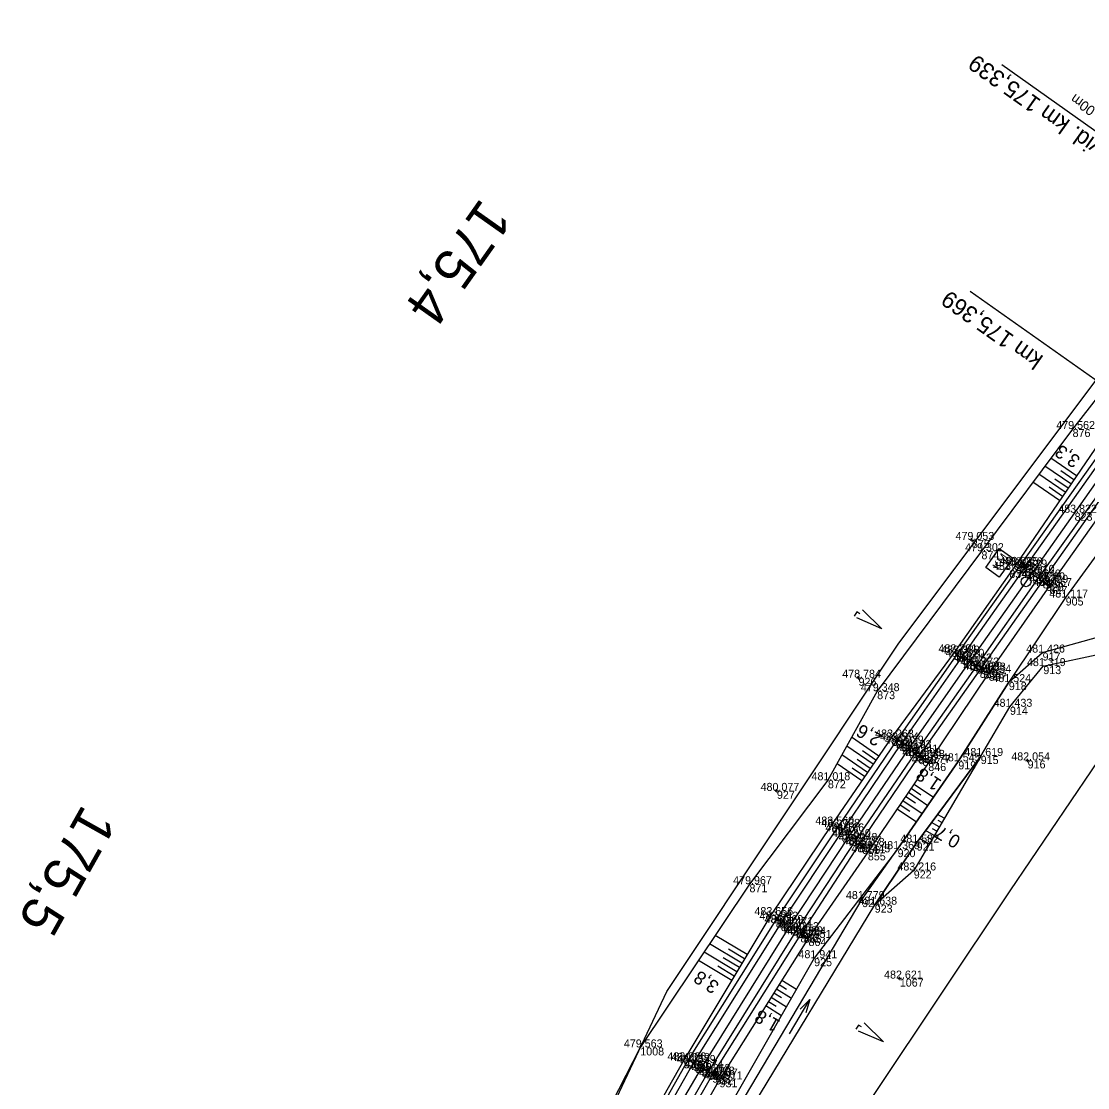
# Model space of a CAD drawing. Extents: x -1234191 to 23050, y -1290331 to -741191.
# Drawn here: x -864790.2 to -864630.4, y -1101700.1 to -1101540.3 of the extents above; entities that cross this region are included whole.
import ezdxf

# ---------------------------------------------------------------- set-up
doc = ezdxf.new("R2010")
doc.units = 0
for name, color, linetype in [('Vrstva 1', 7, 'Continuous'), ('Vrstva 19', 7, 'Continuous'), ('Vrstva 3', 7, 'Continuous'), ('Vrstva 4', 7, 'Continuous'), ('Vrstva 48', 7, 'Continuous'), ('Vrstva 49', 7, 'Continuous'), ('Vrstva 50', 7, 'Continuous'), ('Vrstva 53', 7, 'Continuous'), ('Vrstva 55', 7, 'Continuous'), ('Vrstva 58', 7, 'Continuous'), ('Vrstva 60', 7, 'Continuous'), ('Vrstva 61', 7, 'Continuous'), ('Vrstva 7', 7, 'Continuous')]:
    doc.layers.add(name, color=color, linetype=linetype)

msp = doc.modelspace()

# ---------------------------------------------------------------- linework, layer by layer
at = {"layer": 'Vrstva 1'}
msp.add_lwpolyline([(-864625.83, -1101604.64), (-864632.37, -1101613.94), (-864638.71, -1101622.96), (-864648.11, -1101636.25), (-864657.16, -1101649.2), (-864666.28, -1101662.55), (-864675, -1101675.77), (-864688.35, -1101697.2), (-864694.86, -1101708.26), (-864703.08, -1101722.89), (-864713.2, -1101742.03), (-864724.78, -1101765.69), (-864731.92, -1101781.42), (-864738.79, -1101797.61), (-864744.84, -1101812.73), (-864750.15, -1101826.67)], dxfattribs=at)
at = {"layer": 'Vrstva 19'}
msp.add_line((-864643.29, -1101546.73), (-864607.46, -1101572.18), dxfattribs=at)
at = {"layer": 'Vrstva 3'}
msp.add_line((-864648.04, -1101580.74), (-864621.95, -1101599.15), dxfattribs=at)
at = {"layer": 'Vrstva 4'}
for points in [[(-864519.86, -1101449.67), (-864529.98, -1101464.21), (-864541.15, -1101480.86), (-864562.1, -1101509.93), (-864584.12, -1101541.36), (-864599.09, -1101562.8), (-864627.6, -1101603.54), (-864640.54, -1101621.82), (-864649.94, -1101635.06), (-864659.08, -1101648.08), (-864667.87, -1101661.04), (-864677.15, -1101674.95), (-864690.37, -1101696.12), (-864705.05, -1101722.09), (-864715.24, -1101741.12), (-864726.98, -1101764.71), (-864740.9, -1101796.53), (-864752.22, -1101825.98)], [(-864519.21, -1101450.82), (-864528.78, -1101464.58), (-864540.45, -1101481.18), (-864561.25, -1101510.41), (-864583.51, -1101541.79), (-864598.41, -1101563.39), (-864627, -1101604), (-864639.82, -1101622.15), (-864649.25, -1101635.54), (-864658.35, -1101648.55), (-864667.26, -1101661.71), (-864676.39, -1101675.46), (-864689.53, -1101696.44), (-864704.2, -1101722.32), (-864714.43, -1101741.43), (-864725.9, -1101765.18), (-864740.17, -1101797), (-864751.21, -1101826.06)], [(-864515.46, -1101452.65), (-864525.89, -1101466.54), (-864537.51, -1101483.34), (-864557.4, -1101512.19), (-864580.42, -1101544), (-864595.41, -1101565.08), (-864624.17, -1101605.75), (-864637.15, -1101624.08), (-864646.59, -1101637.49), (-864655.74, -1101650.42), (-864664.67, -1101663.64), (-864673.46, -1101677.15), (-864686.67, -1101698.18), (-864701.37, -1101723.77), (-864711.4, -1101742.82), (-864722.88, -1101766.57), (-864736.98, -1101798.5), (-864748.2, -1101827.47)], [(-864516.2, -1101451.84), (-864526.3, -1101466.1), (-864538.21, -1101483.23), (-864558.44, -1101511.88), (-864580.78, -1101543.74), (-864595.96, -1101564.71), (-864624.7, -1101605.38), (-864637.78, -1101623.65), (-864647.04, -1101636.85), (-864656.24, -1101649.89), (-864665.27, -1101663.15), (-864674.04, -1101676.52), (-864687.3, -1101697.77)], [(-864687.3, -1101697.77), (-864702.09, -1101723.56), (-864712.14, -1101742.63), (-864723.61, -1101766.32), (-864737.53, -1101798.09), (-864748.87, -1101827.11)]]:
    msp.add_lwpolyline(points, dxfattribs=at)
at = {"layer": 'Vrstva 48'}
for p, q in [((-864632.08, -1101608.39), (-864635.93, -1101605.76)), ((-864632.92, -1101609.63), (-864636.83, -1101606.96)), ((-864632.5, -1101609.01), (-864634.44, -1101607.68)), ((-864634.61, -1101612.11), (-864638.62, -1101609.37)), ((-864633.77, -1101610.87), (-864637.73, -1101608.17)), ((-864633.34, -1101610.25), (-864635.31, -1101608.91)), ((-864634.19, -1101611.49), (-864636.18, -1101610.13)), ((-864661.72, -1101650.41), (-864665.79, -1101647.61)), ((-864662.57, -1101651.65), (-864666.52, -1101648.93)), ((-864662.14, -1101651.03), (-864664.15, -1101649.65)), ((-864663.42, -1101652.88), (-864667.25, -1101650.25)), ((-864662.99, -1101652.26), (-864664.94, -1101650.93)), ((-864664.26, -1101654.12), (-864667.98, -1101651.57)), ((-864663.84, -1101653.5), (-864665.73, -1101652.21)), ((-864657.27, -1101655.85), (-864654.37, -1101657.81)), ((-864656.85, -1101655.23), (-864655.4, -1101656.21)), ((-864656.43, -1101654.61), (-864653.52, -1101656.58)), ((-864658.11, -1101657.09), (-864655.22, -1101659.05)), ((-864657.69, -1101656.47), (-864656.24, -1101657.45)), ((-864658.95, -1101658.33), (-864656.08, -1101660.28)), ((-864658.53, -1101657.71), (-864657.09, -1101658.69)), ((-864651.9, -1101659.75), (-864652.91, -1101659.16)), ((-864652.66, -1101661.04), (-864653.81, -1101660.37)), ((-864652.28, -1101660.4), (-864652.82, -1101660.08)), ((-864653.41, -1101662.34), (-864654.7, -1101661.58)), ((-864653.04, -1101661.69), (-864653.65, -1101661.33)), ((-864654.17, -1101663.63), (-864655.6, -1101662.8)), ((-864653.79, -1101662.99), (-864654.47, -1101662.59)), ((-864681.46, -1101680.19), (-864686.24, -1101677.32)), ((-864683, -1101682.76), (-864687.91, -1101679.81)), ((-864682.23, -1101681.48), (-864687.08, -1101678.57)), ((-864681.84, -1101680.83), (-864684.25, -1101679.39)), ((-864683.77, -1101684.05), (-864688.75, -1101681.06)), ((-864682.61, -1101682.12), (-864685.06, -1101680.65)), ((-864683.39, -1101683.41), (-864685.86, -1101681.92)), ((-864676.64, -1101684.65), (-864675.54, -1101685.34)), ((-864676.24, -1101684.02), (-864674.07, -1101685.38)), ((-864677.44, -1101685.92), (-864676.31, -1101686.63)), ((-864677.04, -1101685.29), (-864674.81, -1101686.69)), ((-864678.63, -1101687.83), (-864676.3, -1101689.29)), ((-864678.23, -1101687.19), (-864677.08, -1101687.92)), ((-864677.83, -1101686.56), (-864675.56, -1101687.99))]:
    msp.add_line(p, q, dxfattribs=at)
at = {"layer": 'Vrstva 49'}
for p, q in [((-864648.01, -1101618.06), (-864647.52, -1101617.98)), ((-864647.72, -1101618.27), (-864647.81, -1101617.77)), ((-864664.7, -1101638.93), (-864664.79, -1101638.43)), ((-864664.99, -1101638.72), (-864664.5, -1101638.64)), ((-864639.66, -1101651.11), (-864639.16, -1101651.03)), ((-864639.37, -1101651.32), (-864639.45, -1101650.82)), ((-864677.24, -1101655.69), (-864676.75, -1101655.58)), ((-864676.94, -1101655.88), (-864677.04, -1101655.39)), ((-864658.82, -1101683.83), (-864658.33, -1101683.73)), ((-864658.52, -1101684.03), (-864658.62, -1101683.54))]:
    msp.add_line(p, q, dxfattribs=at)
for points in [[(-864610.02, -1101570.54), (-864620.38, -1101585.65), (-864632.67, -1101601.39), (-864646.33, -1101619.71), (-864661.96, -1101640.69), (-864669.35, -1101654.04), (-864681.1, -1101669.63), (-864697.47, -1101694.1), (-864705.05, -1101708.84), (-864708.37, -1101720.35)], [(-864608.29, -1101574.15), (-864627.96, -1101602.35), (-864641.19, -1101621.76), (-864650.42, -1101634.87), (-864659.81, -1101647.64), (-864668.78, -1101660.69), (-864677.91, -1101674.27), (-864690.96, -1101696.03), (-864705.69, -1101722.06), (-864716.15, -1101740.71), (-864728.27, -1101764.05), (-864735.46, -1101778.65), (-864738.88, -1101786.04)], [(-864602.66, -1101577.62), (-864622.91, -1101606.2), (-864636.12, -1101624.92), (-864645.23, -1101637.93), (-864654.3, -1101651.46), (-864663.36, -1101664.85), (-864672.25, -1101677.69), (-864685.59, -1101698.89), (-864700.09, -1101724.43), (-864709.49, -1101744.4), (-864721.41, -1101767.22)], [(-864602.66, -1101577.62), (-864606.8, -1101586.56), (-864616.17, -1101602.5), (-864633.71, -1101626.65), (-864642.23, -1101639.33), (-864649.8, -1101651.21), (-864658.9, -1101664.37), (-864671.41, -1101680.72), (-864684.18, -1101703.09), (-864686.31, -1101706.66), (-864691, -1101712.9), (-864695.02, -1101723.39)], [(-864646.44, -1101650.41), (-864656.04, -1101663.39), (-864662.33, -1101672.7)], [(-864646.44, -1101650.41), (-864656.48, -1101667.57), (-864662.33, -1101672.7)]]:
    msp.add_lwpolyline(points, dxfattribs=at)
at = {"layer": 'Vrstva 50'}
for points in [[(-864693.75, -1101723.23), (-864690.15, -1101719.06), (-864686.31, -1101706.66), (-864681.72, -1101701.38), (-864664.2, -1101671.86), (-864658.9, -1101664.37), (-864649.8, -1101651.21), (-864642.23, -1101639.33), (-864637.17, -1101634.9), (-864626.8, -1101631.99), (-864614.56, -1101619.84), (-864604.32, -1101600.02), (-864602.68, -1101591.98), (-864599.85, -1101578.65), (-864601.46, -1101576.97)], [(-864692.36, -1101725.11), (-864688.7, -1101721.28), (-864686.12, -1101711.46), (-864681.43, -1101704.3), (-864662.33, -1101672.7), (-864656.04, -1101663.39), (-864646.44, -1101650.41), (-864642.06, -1101643.03), (-864637.06, -1101636.93), (-864627.76, -1101634.92), (-864612.55, -1101620.67), (-864602.09, -1101600.16), (-864600.8, -1101592.77), (-864598.43, -1101578.77), (-864600.88, -1101576.19)]]:
    msp.add_lwpolyline(points, dxfattribs=at)
at = {"layer": 'Vrstva 53'}
for points in [[(-864422.69, -1101276.3), (-864437.09, -1101317.32), (-864441.47, -1101329.79), (-864449.01, -1101351.28), (-864463.25, -1101415.41), (-864470.37, -1101460.87), (-864497.03, -1101446.94), (-864523.91, -1101470.64), (-864527.06, -1101476.83), (-864532.4, -1101487.35), (-864533.94, -1101490.38), (-864515.88, -1101507.63), (-864533.94, -1101545.96), (-864537.96, -1101552.3), (-864581.14, -1101580.65), (-864642.06, -1101670.62), (-864682.87, -1101731.69), (-864747.95, -1101843.06)], [(-864762.75, -1101843.79), (-864777.75, -1101816.82), (-864776.26, -1101813.6), (-864773.02, -1101806.49), (-864762.79, -1101784.39), (-864737.16, -1101778.19), (-864710.42, -1101721.57), (-864708.98, -1101718.53), (-864693.48, -1101685.72), (-864658.84, -1101633.64), (-864610.89, -1101569.75), (-864608.25, -1101567.3), (-864598.38, -1101557.22), (-864612.32, -1101541.94), (-864597.3, -1101516.39), (-864553.6, -1101491), (-864548.43, -1101484.26), (-864547.6, -1101481.24), (-864525.61, -1101444.95), (-864482.73, -1101377.97), (-864491.31, -1101366.93), (-864446.31, -1101298.75)]]:
    msp.add_lwpolyline(points, dxfattribs=at)
at = {"layer": 'Vrstva 55'}
msp.add_lwpolyline([(-864422.69, -1101276.3), (-864449.01, -1101351.28), (-864463.25, -1101415.41), (-864470.37, -1101460.87), (-864497.03, -1101446.94), (-864523.91, -1101470.64), (-864533.94, -1101490.38), (-864515.88, -1101507.63), (-864533.94, -1101545.96), (-864537.96, -1101552.3), (-864581.14, -1101580.65), (-864642.06, -1101670.62), (-864682.87, -1101731.69), (-864747.95, -1101843.06)], dxfattribs=at)
at = {"layer": 'Vrstva 58'}
msp.add_line((-864675.12, -1101692.07), (-864672.06, -1101686.91), dxfattribs=at)
for points in [[(-864664.58, -1101629.1), (-864665, -1101628.82), (-864665.42, -1101629.44)], [(-864664.16, -1101628.48), (-864661.28, -1101631.36), (-864665.01, -1101629.72)], [(-864673.51, -1101688.38), (-864672.06, -1101686.91), (-864672.65, -1101688.89)], [(-864664.33, -1101691.03), (-864664.75, -1101690.75), (-864665.16, -1101691.37)], [(-864663.91, -1101690.4), (-864661, -1101693.24), (-864664.74, -1101691.65)]]:
    msp.add_lwpolyline(points, dxfattribs=at)
at = {"layer": 'Vrstva 60'}
for p, q in [((-864632.67, -1101601.39), (-864632.67, -1101601.39)), ((-864632.37, -1101613.94), (-864632.37, -1101613.94)), ((-864647.77, -1101618.02), (-864647.77, -1101618.02)), ((-864646.33, -1101619.71), (-864646.33, -1101619.71)), ((-864642.15, -1101622.52), (-864642.15, -1101622.52)), ((-864641.19, -1101621.76), (-864641.19, -1101621.76)), ((-864640.54, -1101621.82), (-864640.54, -1101621.82)), ((-864639.82, -1101622.15), (-864639.82, -1101622.15)), ((-864638.71, -1101622.96), (-864638.71, -1101622.96)), ((-864637.78, -1101623.65), (-864637.78, -1101623.65)), ((-864637.15, -1101624.08), (-864637.15, -1101624.08)), ((-864636.68, -1101624.45), (-864636.68, -1101624.45)), ((-864636.12, -1101624.92), (-864636.12, -1101624.92)), ((-864633.71, -1101626.65), (-864633.71, -1101626.65)), ((-864650.42, -1101634.87), (-864650.42, -1101634.87)), ((-864649.94, -1101635.06), (-864649.94, -1101635.06)), ((-864637.17, -1101634.9), (-864637.17, -1101634.9)), ((-864649.25, -1101635.54), (-864649.25, -1101635.54)), ((-864648.11, -1101636.25), (-864648.11, -1101636.25)), ((-864647.04, -1101636.85), (-864647.04, -1101636.85)), ((-864646.59, -1101637.49), (-864646.59, -1101637.49)), ((-864646.04, -1101637.61), (-864646.04, -1101637.61)), ((-864645.23, -1101637.93), (-864645.23, -1101637.93)), ((-864637.06, -1101636.93), (-864637.06, -1101636.93)), ((-864664.75, -1101638.68), (-864664.75, -1101638.68)), ((-864642.23, -1101639.33), (-864642.23, -1101639.33)), ((-864661.96, -1101640.69), (-864661.96, -1101640.69)), ((-864642.06, -1101643.03), (-864642.06, -1101643.03)), ((-864659.81, -1101647.64), (-864659.81, -1101647.64)), ((-864659.08, -1101648.08), (-864659.08, -1101648.08)), ((-864658.35, -1101648.55), (-864658.35, -1101648.55)), ((-864657.16, -1101649.2), (-864657.16, -1101649.2)), ((-864656.24, -1101649.89), (-864656.24, -1101649.89)), ((-864655.74, -1101650.42), (-864655.74, -1101650.42)), ((-864655.16, -1101650.69), (-864655.16, -1101650.69)), ((-864649.8, -1101651.21), (-864649.8, -1101651.21)), ((-864646.44, -1101650.41), (-864646.44, -1101650.41)), ((-864639.41, -1101651.07), (-864639.41, -1101651.07)), ((-864654.3, -1101651.46), (-864654.3, -1101651.46)), ((-864669.35, -1101654.04), (-864669.35, -1101654.04)), ((-864676.99, -1101655.64), (-864676.99, -1101655.64)), ((-864668.78, -1101660.69), (-864668.78, -1101660.69)), ((-864667.87, -1101661.04), (-864667.87, -1101661.04)), ((-864667.26, -1101661.71), (-864667.26, -1101661.71)), ((-864666.28, -1101662.55), (-864666.28, -1101662.55)), ((-864665.27, -1101663.15), (-864665.27, -1101663.15)), ((-864664.67, -1101663.64), (-864664.67, -1101663.64)), ((-864664.2, -1101663.89), (-864664.2, -1101663.89)), ((-864656.04, -1101663.39), (-864656.04, -1101663.39)), ((-864663.36, -1101664.85), (-864663.36, -1101664.85)), ((-864658.9, -1101664.37), (-864658.9, -1101664.37)), ((-864656.48, -1101667.57), (-864656.48, -1101667.57)), ((-864681.1, -1101669.63), (-864681.1, -1101669.63)), ((-864664.2, -1101671.86), (-864664.2, -1101671.86)), ((-864662.33, -1101672.7), (-864662.33, -1101672.7)), ((-864677.91, -1101674.27), (-864677.91, -1101674.27)), ((-864677.15, -1101674.95), (-864677.15, -1101674.95)), ((-864676.39, -1101675.46), (-864676.39, -1101675.46)), ((-864675, -1101675.77), (-864675, -1101675.77)), ((-864674.04, -1101676.52), (-864674.04, -1101676.52)), ((-864673.46, -1101677.15), (-864673.46, -1101677.15)), ((-864672.98, -1101677.21), (-864672.98, -1101677.21)), ((-864672.25, -1101677.69), (-864672.25, -1101677.69)), ((-864671.41, -1101680.72), (-864671.41, -1101680.72)), ((-864658.57, -1101683.78), (-864658.57, -1101683.78)), ((-864697.47, -1101694.1), (-864697.47, -1101694.1)), ((-864690.96, -1101696.03), (-864690.96, -1101696.03)), ((-864690.37, -1101696.12), (-864690.37, -1101696.12)), ((-864689.53, -1101696.44), (-864689.53, -1101696.44)), ((-864688.35, -1101697.2), (-864688.35, -1101697.2)), ((-864687.3, -1101697.77), (-864687.3, -1101697.77)), ((-864686.67, -1101698.18), (-864686.67, -1101698.18)), ((-864686.21, -1101698.46), (-864686.21, -1101698.46)), ((-864685.59, -1101698.89), (-864685.59, -1101698.89))]:
    msp.add_line(p, q, dxfattribs=at)
at = {"layer": 'Vrstva 7'}
for p, q in [((-864642.15, -1101622.52), (-864642.65, -1101622.16)), ((-864636.96, -1101624.86), (-864636.39, -1101624.04)), ((-864637.08, -1101624.16), (-864636.27, -1101624.74)), ((-864646.45, -1101637.32), (-864645.63, -1101637.9)), ((-864646.33, -1101638.02), (-864645.75, -1101637.2)), ((-864655.57, -1101650.41), (-864654.75, -1101650.97)), ((-864655.44, -1101651.1), (-864654.88, -1101650.28)), ((-864664.61, -1101663.61), (-864663.78, -1101664.17)), ((-864664.48, -1101664.3), (-864663.91, -1101663.48)), ((-864673.25, -1101677.63), (-864672.72, -1101676.79)), ((-864673.41, -1101676.95), (-864672.56, -1101677.47)), ((-864686.63, -1101698.19), (-864685.78, -1101698.72)), ((-864686.47, -1101698.88), (-864685.94, -1101698.03))]:
    msp.add_line(p, q, dxfattribs=at)
msp.add_lwpolyline([(-864643.66, -1101623.59), (-864645.69, -1101622.16), (-864643.68, -1101619.31), (-864641.65, -1101620.74)], close=True, dxfattribs=at)
msp.add_circle((-864639.65, -1101624.28), 0.75, dxfattribs=at)

# ---------------------------------------------------------------- texts
at = {"layer": 'Vrstva 19'}
for s, height, p in [('evid. km 175,339', 2.5, (-864626.36, -1101559.86)), ('sv.0,95m  vol.v.1,00m', 1.5, (-864616.4, -1101562.36))]:
    msp.add_text(s, height=height, rotation=144.6188, dxfattribs=at).set_placement(p)
at = {"layer": 'Vrstva 3'}
msp.add_text('km 175,369', height=2.5, rotation=144.8013, dxfattribs=at).set_placement((-864636.9, -1101590.56))
at = {"layer": 'Vrstva 48'}
for s, rotation, p in [('3,3', 145.7192, (-864631.35, -1101605.72)), ('2,6', 151.0566, (-864661.09, -1101647.33)), ('1,8', 145.9355, (-864652.18, -1101654.14)), ('0,7', 149.6654, (-864649.28, -1101662.66)), ('3,8', 146.2112, (-864685.49, -1101684.53)), ('1,8', 150.2664, (-864676.34, -1101690.19))]:
    msp.add_text(s, height=2, rotation=rotation, dxfattribs=at).set_placement(p)
at = {"layer": 'Vrstva 60'}
for s, p in [('876', (-864632.67, -1101602.59)), ('823', (-864632.37, -1101615.14)), ('875', (-864647.77, -1101619.22)), ('874', (-864646.33, -1101620.91)), ('834', (-864642.15, -1101623.72)), ('833', (-864641.19, -1101622.96)), ('832', (-864640.54, -1101623.02)), ('831', (-864639.82, -1101623.35)), ('825', (-864638.71, -1101624.16)), ('830', (-864637.78, -1101624.85)), ('829', (-864637.15, -1101625.28)), ('828', (-864636.68, -1101625.65)), ('827', (-864636.12, -1101626.12)), ('905', (-864633.71, -1101627.85)), ('843', (-864650.42, -1101636.07)), ('842', (-864649.94, -1101636.27)), ('917', (-864637.17, -1101636.1)), ('841', (-864649.25, -1101636.74)), ('835', (-864648.11, -1101637.45)), ('840', (-864647.04, -1101638.05)), ('913', (-864637.06, -1101638.13)), ('839', (-864646.59, -1101638.69)), ('838', (-864646.04, -1101638.81)), ('837', (-864645.23, -1101639.13)), ('926', (-864664.75, -1101639.88)), ('918', (-864642.23, -1101640.53)), ('873', (-864661.96, -1101641.89)), ('914', (-864642.06, -1101644.23)), ('852', (-864659.81, -1101648.84)), ('851', (-864659.08, -1101649.28)), ('850', (-864658.35, -1101649.75)), ('844', (-864657.16, -1101650.4)), ('849', (-864656.24, -1101651.09)), ('848', (-864655.74, -1101651.62)), ('847', (-864655.16, -1101651.89)), ('919', (-864649.8, -1101652.41)), ('915', (-864646.44, -1101651.61)), ('916', (-864639.41, -1101652.27)), ('846', (-864654.3, -1101652.66)), ('872', (-864669.35, -1101655.24)), ('927', (-864676.99, -1101656.83)), ('861', (-864668.78, -1101661.89)), ('860', (-864667.87, -1101662.24)), ('859', (-864667.26, -1101662.91)), ('853', (-864666.28, -1101663.75)), ('858', (-864665.27, -1101664.34)), ('857', (-864664.67, -1101664.84)), ('856', (-864664.2, -1101665.09)), ('921', (-864656.04, -1101664.59)), ('855', (-864663.36, -1101666.05)), ('920', (-864658.9, -1101665.57)), ('922', (-864656.48, -1101668.77)), ('871', (-864681.1, -1101670.83)), ('924', (-864664.2, -1101673.06)), ('923', (-864662.33, -1101673.9)), ('870', (-864677.91, -1101675.47)), ('869', (-864677.15, -1101676.15)), ('868', (-864676.39, -1101676.66)), ('862', (-864675, -1101676.97)), ('867', (-864674.04, -1101677.72)), ('866', (-864673.46, -1101678.35)), ('865', (-864672.98, -1101678.41)), ('864', (-864672.25, -1101678.89)), ('925', (-864671.41, -1101681.92)), ('1067', (-864658.57, -1101684.98)), ('1008', (-864697.47, -1101695.3)), ('937', (-864690.96, -1101697.23)), ('936', (-864690.37, -1101697.32)), ('935', (-864689.53, -1101697.64)), ('929', (-864688.35, -1101698.4)), ('934', (-864687.3, -1101698.97)), ('933', (-864686.67, -1101699.38)), ('932', (-864686.21, -1101699.66)), ('931', (-864685.59, -1101700.08))]:
    msp.add_text(s, height=1.2, dxfattribs=at).set_placement(p)
at = {"layer": 'Vrstva 61'}
for s, p in [('479.562', (-864635.12, -1101601.39)), ('483.822', (-864634.82, -1101613.94)), ('479.053', (-864650.22, -1101618.02)), ('479.302', (-864648.78, -1101619.71)), ('483.085', (-864643.65, -1101621.76)), ('483.226', (-864642.99, -1101621.82)), ('483.629', (-864642.28, -1101622.15)), ('483.048', (-864644.6, -1101622.52)), ('483.910', (-864641.17, -1101622.96)), ('483.640', (-864640.23, -1101623.65)), ('483.290', (-864639.6, -1101624.08)), ('483.729', (-864639.13, -1101624.45)), ('483.067', (-864638.57, -1101624.92)), ('481.117', (-864636.16, -1101626.65)), ('483.201', (-864652.77, -1101634.87)), ('481.426', (-864639.62, -1101634.9)), ('483.389', (-864652.39, -1101635.06)), ('483.820', (-864651.7, -1101635.54)), ('484.052', (-864650.56, -1101636.25)), ('483.773', (-864649.49, -1101636.85)), ('483.439', (-864649.04, -1101637.49)), ('483.883', (-864648.49, -1101637.61)), ('483.234', (-864647.68, -1101637.93)), ('481.319', (-864639.51, -1101636.93)), ('478.784', (-864667.2, -1101638.68)), ('481.524', (-864644.69, -1101639.33)), ('479.348', (-864664.41, -1101640.69)), ('481.433', (-864644.51, -1101643.03)), ('483.263', (-864662.27, -1101647.64)), ('483.514', (-864661.53, -1101648.08)), ('484.029', (-864660.8, -1101648.55)), ('484.193', (-864659.61, -1101649.2)), ('483.941', (-864658.6, -1101649.89)), ('483.593', (-864658.19, -1101650.42)), ('484.038', (-864657.62, -1101650.69)), ('481.619', (-864648.89, -1101650.41)), ('483.277', (-864656.76, -1101651.46)), ('481.545', (-864652.26, -1101651.21)), ('482.054', (-864641.86, -1101651.07)), ('481.018', (-864671.8, -1101654.04)), ('480.077', (-864679.44, -1101655.64)), ('483.560', (-864671.23, -1101660.69)), ('483.738', (-864670.33, -1101661.04)), ('484.166', (-864669.71, -1101661.71)), ('484.340', (-864668.73, -1101662.55)), ('484.048', (-864667.72, -1101663.15)), ('483.737', (-864667.12, -1101663.64)), ('481.582', (-864658.49, -1101663.39)), ('484.168', (-864666.65, -1101663.89)), ('483.443', (-864665.81, -1101664.85)), ('481.369', (-864661.35, -1101664.37)), ('483.216', (-864658.93, -1101667.57)), ('479.967', (-864683.55, -1101669.63)), ('481.779', (-864666.65, -1101671.86)), ('481.638', (-864664.78, -1101672.7)), ('483.656', (-864680.36, -1101674.27)), ('483.942', (-864679.6, -1101674.95)), ('484.369', (-864678.84, -1101675.46)), ('484.471', (-864677.36, -1101675.77)), ('484.213', (-864676.49, -1101676.52)), ('483.839', (-864675.91, -1101677.15)), ('484.294', (-864675.43, -1101677.21)), ('483.651', (-864674.61, -1101677.69)), ('481.941', (-864673.76, -1101680.72)), ('482.621', (-864660.93, -1101683.78)), ('479.563', (-864699.93, -1101694.1)), ('483.966', (-864693.41, -1101696.03)), ('484.049', (-864692.83, -1101696.12)), ('484.539', (-864691.98, -1101696.44)), ('484.674', (-864690.81, -1101697.2)), ('484.368', (-864689.75, -1101697.77)), ('484.028', (-864689.12, -1101698.18)), ('484.507', (-864688.66, -1101698.46)), ('483.911', (-864687.94, -1101698.89))]:
    msp.add_text(s, height=1.2, dxfattribs=at).set_placement(p)
at = {"layer": 'Vrstva 7'}
for s, height, rotation, p in [('175,4', 6, 234.7597, (-864721.33, -1101566.58)), ('KM', 1.247, 54.8573, (-864643.75, -1101622.64)), ('175,5', 6, 240.6575, (-864781.01, -1101657.48))]:
    msp.add_text(s, height=height, rotation=rotation, dxfattribs=at).set_placement(p)

doc.saveas('drawing.dxf')
